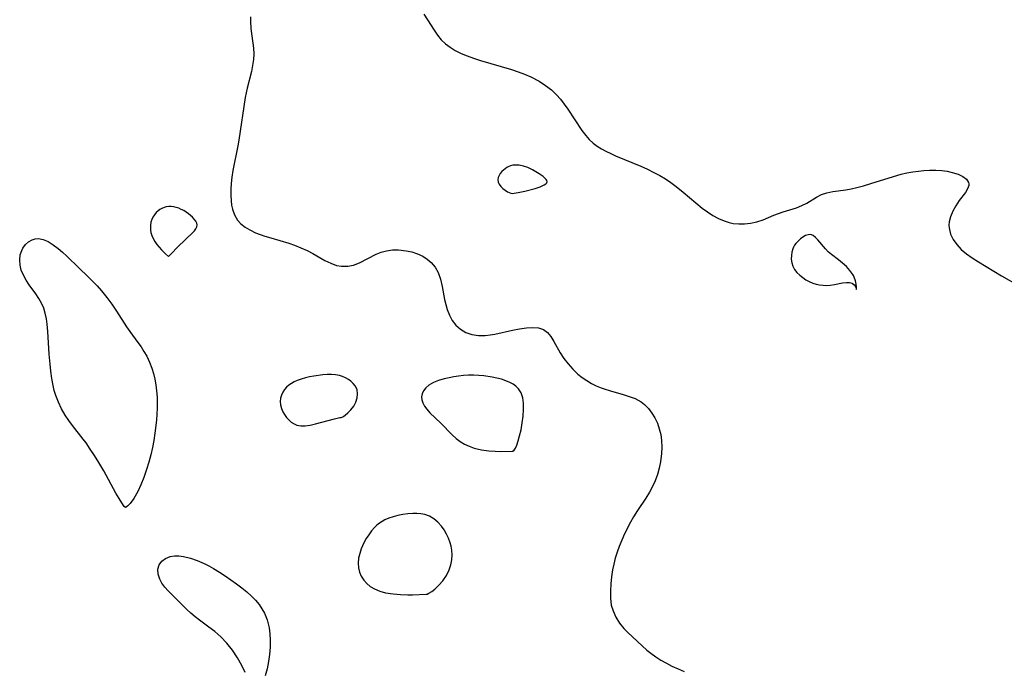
# Model space of a CAD drawing. Header units: metres. Extents: x 1073367 to 1082519, y 1569854 to 1574957.
# Tile 558 of 656: x 1077744 to 1077973, y 1574600 to 1574751. Entities that reach past the tile are written whole.
import ezdxf

# ---------------------------------------------------------------- set-up
doc = ezdxf.new("R2010")
doc.units = ezdxf.units.M
doc.layers.add('CGG_CurvaNivelLidar_v1', color=253, linetype='Continuous', lineweight=30)

msp = doc.modelspace()

# ---------------------------------------------------------------- linework, layer by layer
at = {"layer": 'CGG_CurvaNivelLidar_v1'}
for p, q in [((1077797.6095, 1574752.0807, 68.5), (1077797.5641, 1574750.9818, 68.5)), ((1077837.888, 1574752.7111, 69), (1077838.7682, 1574751.4182, 69)), ((1077838.7682, 1574751.4182, 69), (1077840.2878, 1574749.003, 69)), ((1077797.5641, 1574750.9818, 68.5), (1077797.6582, 1574749.3766, 68.5)), ((1077797.6582, 1574749.3766, 68.5), (1077798.3097, 1574744.8006, 68.5)), ((1077840.2878, 1574749.003, 69), (1077841.0844, 1574747.8501, 69)), ((1077841.0844, 1574747.8501, 69), (1077841.9727, 1574746.7808, 69)), ((1077841.9727, 1574746.7808, 69), (1077842.956, 1574745.8568, 69)), ((1077798.3097, 1574744.8006, 68.5), (1077798.3763, 1574743.486, 68.5)), ((1077842.956, 1574745.8568, 69), (1077844.052, 1574745.0345, 69)), ((1077844.052, 1574745.0345, 69), (1077845.2411, 1574744.3049, 69)), ((1077845.2411, 1574744.3049, 69), (1077846.462, 1574743.683, 69)), ((1077798.2913, 1574742.1656, 68.5), (1077798.0932, 1574740.7893, 68.5)), ((1077798.3763, 1574743.486, 68.5), (1077798.2913, 1574742.1656, 68.5)), ((1077846.462, 1574743.683, 69), (1077847.7412, 1574743.1336, 69)), ((1077847.7412, 1574743.1336, 69), (1077849.6782, 1574742.4346, 69)), ((1077849.6782, 1574742.4346, 69), (1077851.1102, 1574741.9684, 69)), ((1077851.1102, 1574741.9684, 69), (1077858.3082, 1574739.8296, 69)), ((1077798.0932, 1574740.7893, 68.5), (1077797.8136, 1574739.3911, 68.5)), ((1077858.3082, 1574739.8296, 69), (1077859.8547, 1574739.3138, 69)), ((1077797.8136, 1574739.3911, 68.5), (1077796.8465, 1574735.5188, 68.5)), ((1077859.8547, 1574739.3138, 69), (1077861.3705, 1574738.7422, 69)), ((1077861.3705, 1574738.7422, 69), (1077862.8448, 1574738.1034, 69)), ((1077862.8448, 1574738.1034, 69), (1077864.7729, 1574737.0917, 69)), ((1077796.8465, 1574735.5188, 68.5), (1077796.3729, 1574733.3576, 68.5)), ((1077864.7729, 1574737.0917, 69), (1077866.2332, 1574736.152, 69)), ((1077866.2332, 1574736.152, 69), (1077867.5942, 1574735.0951, 69)), ((1077867.5942, 1574735.0951, 69), (1077868.8191, 1574733.9302, 69)), ((1077796.3729, 1574733.3576, 68.5), (1077794.8896, 1574723.4027, 68.5)), ((1077868.8191, 1574733.9302, 69), (1077869.7107, 1574732.9174, 69)), ((1077869.7107, 1574732.9174, 69), (1077870.596, 1574731.7865, 69)), ((1077870.596, 1574731.7865, 69), (1077871.4372, 1574730.6152, 69)), ((1077871.4372, 1574730.6152, 69), (1077874.6966, 1574725.6769, 69)), ((1077874.6966, 1574725.6769, 69), (1077875.6019, 1574724.4612, 69)), ((1077875.6019, 1574724.4612, 69), (1077876.4241, 1574723.5217, 69)), ((1077876.4241, 1574723.5217, 69), (1077877.3252, 1574722.6789, 69)), ((1077794.6549, 1574722.067, 68.5), (1077793.5204, 1574716.3189, 68.5)), ((1077794.8896, 1574723.4027, 68.5), (1077794.6549, 1574722.067, 68.5)), ((1077877.3252, 1574722.6789, 69), (1077878.2388, 1574722.0004, 69)), ((1077878.2388, 1574722.0004, 69), (1077879.2203, 1574721.3943, 69)), ((1077879.2203, 1574721.3943, 69), (1077880.2846, 1574720.819, 69)), ((1077880.2846, 1574720.819, 69), (1077881.3932, 1574720.2783, 69)), ((1077881.3932, 1574720.2783, 69), (1077882.5359, 1574719.7629, 69)), ((1077882.5359, 1574719.7629, 69), (1077888.378, 1574717.3161, 69)), ((1077856.8082, 1574716.7287, 69), (1077856.4193, 1574716.4189, 69)), ((1077857.2241, 1574717.0028, 69), (1077856.8082, 1574716.7287, 69)), ((1077857.6618, 1574717.2363, 69), (1077857.2241, 1574717.0028, 69)), ((1077858.1184, 1574717.4214, 69), (1077857.6618, 1574717.2363, 69)), ((1077858.5927, 1574717.5469, 69), (1077858.1184, 1574717.4214, 69)), ((1077859.082, 1574717.6036, 69), (1077858.5927, 1574717.5469, 69)), ((1077859.5836, 1574717.6021, 69), (1077859.082, 1574717.6036, 69)), ((1077860.0927, 1574717.5541, 69), (1077859.5836, 1574717.6021, 69)), ((1077861.1186, 1574717.3478, 69), (1077860.0927, 1574717.5541, 69)), ((1077862.131, 1574717.0134, 69), (1077861.1186, 1574717.3478, 69)), ((1077863.2267, 1574716.4923, 69), (1077862.131, 1574717.0134, 69)), ((1077888.378, 1574717.3161, 69), (1077889.9289, 1574716.6388, 69)), ((1077793.2822, 1574714.8263, 68.5), (1077793.1082, 1574713.3487, 68.5)), ((1077793.5204, 1574716.3189, 68.5), (1077793.2822, 1574714.8263, 68.5)), ((1077855.2088, 1574714.7223, 69), (1077855.1091, 1574714.2088, 69)), ((1077855.4293, 1574715.1946, 69), (1077855.2088, 1574714.7223, 69)), ((1077855.7175, 1574715.6496, 69), (1077855.4293, 1574715.1946, 69)), ((1077856.0651, 1574716.0754, 69), (1077855.7175, 1574715.6496, 69)), ((1077856.4193, 1574716.4189, 69), (1077856.0651, 1574716.0754, 69)), ((1077864.7629, 1574715.5609, 69), (1077863.2267, 1574716.4923, 69)), ((1077865.6654, 1574714.9113, 69), (1077864.7629, 1574715.5609, 69)), ((1077866.0485, 1574714.5905, 69), (1077865.6654, 1574714.9113, 69)), ((1077866.3604, 1574714.2777, 69), (1077866.0485, 1574714.5905, 69)), ((1077889.9289, 1574716.6388, 69), (1077891.456, 1574715.9091, 69)), ((1077891.456, 1574715.9091, 69), (1077892.8015, 1574715.1811, 69)), ((1077892.8015, 1574715.1811, 69), (1077894.1125, 1574714.3888, 69)), ((1077894.1125, 1574714.3888, 69), (1077895.3876, 1574713.5376, 69)), ((1077941.9517, 1574713.307, 69), (1077947.1598, 1574714.9705, 69)), ((1077947.1598, 1574714.9705, 69), (1077948.939, 1574715.4526, 69)), ((1077948.939, 1574715.4526, 69), (1077950.3147, 1574715.7581, 69)), ((1077950.3147, 1574715.7581, 69), (1077951.695, 1574716.0055, 69)), ((1077951.695, 1574716.0055, 69), (1077952.9865, 1574716.1851, 69)), ((1077952.9865, 1574716.1851, 69), (1077954.2695, 1574716.3143, 69)), ((1077954.2695, 1574716.3143, 69), (1077955.5367, 1574716.3912, 69)), ((1077955.5367, 1574716.3912, 69), (1077957.0279, 1574716.4076, 69)), ((1077957.0279, 1574716.4076, 69), (1077958.4672, 1574716.3247, 69)), ((1077958.4672, 1574716.3247, 69), (1077959.7058, 1574716.1511, 69)), ((1077959.7058, 1574716.1511, 69), (1077960.8689, 1574715.8918, 69)), ((1077960.8689, 1574715.8918, 69), (1077962.202, 1574715.4571, 69)), ((1077962.202, 1574715.4571, 69), (1077963.3294, 1574714.92, 69)), ((1077963.3294, 1574714.92, 69), (1077964.1834, 1574714.2909, 69)), ((1077793.1082, 1574713.3487, 68.5), (1077793.0194, 1574711.9623, 68.5)), ((1077855.1091, 1574714.2088, 69), (1077855.1852, 1574713.6582, 69)), ((1077855.1852, 1574713.6582, 69), (1077855.44, 1574713.124, 69)), ((1077855.44, 1574713.124, 69), (1077855.8363, 1574712.6118, 69)), ((1077855.8363, 1574712.6118, 69), (1077856.3262, 1574712.1425, 69)), ((1077856.3262, 1574712.1425, 69), (1077856.8624, 1574711.7364, 69)), ((1077861.4083, 1574711.5155, 69), (1077863.7969, 1574712.1472, 69)), ((1077863.7969, 1574712.1472, 69), (1077865.0155, 1574712.5591, 69)), ((1077865.0155, 1574712.5591, 69), (1077865.9427, 1574712.9744, 69)), ((1077865.9427, 1574712.9744, 69), (1077866.2978, 1574713.1981, 69)), ((1077866.2978, 1574713.1981, 69), (1077866.5445, 1574713.4373, 69)), ((1077866.5725, 1574713.9779, 69), (1077866.3604, 1574714.2777, 69)), ((1077866.5445, 1574713.4373, 69), (1077866.6454, 1574713.6967, 69)), ((1077866.6454, 1574713.6967, 69), (1077866.5725, 1574713.9779, 69)), ((1077895.3876, 1574713.5376, 69), (1077896.6239, 1574712.631, 69)), ((1077896.6239, 1574712.631, 69), (1077898.2844, 1574711.2808, 69)), ((1077936.0795, 1574711.8561, 69), (1077937.3573, 1574712.0976, 69)), ((1077937.3573, 1574712.0976, 69), (1077938.6604, 1574712.3902, 69)), ((1077938.6604, 1574712.3902, 69), (1077940.1786, 1574712.7818, 69)), ((1077940.1786, 1574712.7818, 69), (1077941.9517, 1574713.307, 69)), ((1077964.1834, 1574714.2909, 69), (1077964.6763, 1574713.5714, 69)), ((1077964.7245, 1574712.8252, 69), (1077964.4308, 1574712.0451, 69)), ((1077964.6763, 1574713.5714, 69), (1077964.7511, 1574713.2232, 69)), ((1077964.7511, 1574713.2232, 69), (1077964.7245, 1574712.8252, 69)), ((1077793.0194, 1574711.9623, 68.5), (1077793.0063, 1574710.6068, 68.5)), ((1077793.0063, 1574710.6068, 68.5), (1077793.0685, 1574709.2952, 68.5)), ((1077856.8624, 1574711.7364, 69), (1077857.3981, 1574711.4113, 69)), ((1077857.3981, 1574711.4113, 69), (1077858.1812, 1574711.0654, 69)), ((1077858.1812, 1574711.0654, 69), (1077858.5, 1574711.0006, 69)), ((1077858.5, 1574711.0006, 69), (1077859.8949, 1574711.1999, 69)), ((1077859.8949, 1574711.1999, 69), (1077861.4083, 1574711.5155, 69)), ((1077898.2844, 1574711.2808, 69), (1077901.19, 1574708.7828, 69)), ((1077927.0565, 1574708.7467, 69), (1077929.2793, 1574710.1496, 69)), ((1077929.2793, 1574710.1496, 69), (1077930.4262, 1574710.743, 69)), ((1077930.4262, 1574710.743, 69), (1077931.6904, 1574711.1458, 69)), ((1077931.6904, 1574711.1458, 69), (1077933.0709, 1574711.4141, 69)), ((1077933.0709, 1574711.4141, 69), (1077936.0795, 1574711.8561, 69)), ((1077963.9037, 1574711.2052, 69), (1077962.4979, 1574709.3296, 69)), ((1077964.4308, 1574712.0451, 69), (1077963.9037, 1574711.2052, 69)), ((1077776.9685, 1574707.4985, 68.5), (1077776.483, 1574707.2282, 68.5)), ((1077777.4795, 1574707.7146, 68.5), (1077776.9685, 1574707.4985, 68.5)), ((1077778.0099, 1574707.8696, 68.5), (1077777.4795, 1574707.7146, 68.5)), ((1077778.555, 1574707.9521, 68.5), (1077778.0099, 1574707.8696, 68.5)), ((1077779.1415, 1574707.9504, 68.5), (1077778.555, 1574707.9521, 68.5)), ((1077779.7345, 1574707.8714, 68.5), (1077779.1415, 1574707.9504, 68.5)), ((1077780.3282, 1574707.7306, 68.5), (1077779.7345, 1574707.8714, 68.5)), ((1077780.917, 1574707.5382, 68.5), (1077780.3282, 1574707.7306, 68.5)), ((1077781.4947, 1574707.2999, 68.5), (1077780.917, 1574707.5382, 68.5)), ((1077793.0685, 1574709.2952, 68.5), (1077793.1803, 1574708.2775, 68.5)), ((1077793.1803, 1574708.2775, 68.5), (1077793.3728, 1574707.3031, 68.5)), ((1077901.19, 1574708.7828, 69), (1077902.6623, 1574707.5971, 69)), ((1077902.6623, 1574707.5971, 69), (1077903.9086, 1574706.6965, 69)), ((1077921.4945, 1574706.6956, 69), (1077924.6014, 1574707.664, 69)), ((1077924.6014, 1574707.664, 69), (1077925.8722, 1574708.1597, 69)), ((1077925.8722, 1574708.1597, 69), (1077927.0565, 1574708.7467, 69)), ((1077961.6862, 1574708.1445, 69), (1077960.966, 1574706.881, 69)), ((1077962.4979, 1574709.3296, 69), (1077961.6862, 1574708.1445, 69)), ((1077774.8992, 1574705.4937, 68.5), (1077774.635, 1574704.9066, 68.5)), ((1077775.228, 1574706.0407, 68.5), (1077774.8992, 1574705.4937, 68.5)), ((1077775.6247, 1574706.5326, 68.5), (1077775.228, 1574706.0407, 68.5)), ((1077776.0314, 1574706.9066, 68.5), (1077775.6247, 1574706.5326, 68.5)), ((1077776.483, 1574707.2282, 68.5), (1077776.0314, 1574706.9066, 68.5)), ((1077782.0541, 1574707.0174, 68.5), (1077781.4947, 1574707.2999, 68.5)), ((1077782.6197, 1574706.6704, 68.5), (1077782.0541, 1574707.0174, 68.5)), ((1077783.1544, 1574706.2859, 68.5), (1077782.6197, 1574706.6704, 68.5)), ((1077783.6545, 1574705.8751, 68.5), (1077783.1544, 1574706.2859, 68.5)), ((1077784.1126, 1574705.4464, 68.5), (1077783.6545, 1574705.8751, 68.5)), ((1077784.5163, 1574705.0062, 68.5), (1077784.1126, 1574705.4464, 68.5)), ((1077793.3728, 1574707.3031, 68.5), (1077793.841, 1574705.9872, 68.5)), ((1077793.841, 1574705.9872, 68.5), (1077794.5519, 1574704.8106, 68.5)), ((1077903.9086, 1574706.6965, 69), (1077905.1839, 1574705.8834, 69)), ((1077905.1839, 1574705.8834, 69), (1077906.4852, 1574705.1751, 69)), ((1077916.906, 1574704.8867, 69), (1077919.3292, 1574705.9137, 69)), ((1077919.3292, 1574705.9137, 69), (1077920.4004, 1574706.3244, 69)), ((1077920.4004, 1574706.3244, 69), (1077921.4945, 1574706.6956, 69)), ((1077960.4155, 1574705.558, 69), (1077960.1432, 1574704.3708, 69)), ((1077960.966, 1574706.881, 69), (1077960.4155, 1574705.558, 69)), ((1077774.321, 1574703.6538, 68.5), (1077774.2919, 1574703.0682, 68.5)), ((1077774.2919, 1574703.0682, 68.5), (1077774.3278, 1574702.4765, 68.5)), ((1077774.4388, 1574704.2906, 68.5), (1077774.321, 1574703.6538, 68.5)), ((1077774.635, 1574704.9066, 68.5), (1077774.4388, 1574704.2906, 68.5)), ((1077784.8471, 1574704.5595, 68.5), (1077784.5163, 1574705.0062, 68.5)), ((1077785.0789, 1574704.1099, 68.5), (1077784.8471, 1574704.5595, 68.5)), ((1077784.8942, 1574702.7652, 68.5), (1077785.1048, 1574703.2118, 68.5)), ((1077785.1754, 1574703.6608, 68.5), (1077785.0789, 1574704.1099, 68.5)), ((1077785.1048, 1574703.2118, 68.5), (1077785.1754, 1574703.6608, 68.5)), ((1077794.5519, 1574704.8106, 68.5), (1077795.365, 1574703.9336, 68.5)), ((1077795.365, 1574703.9336, 68.5), (1077796.3348, 1574703.1712, 68.5)), ((1077796.3348, 1574703.1712, 68.5), (1077797.4287, 1574702.5065, 68.5)), ((1077906.4852, 1574705.1751, 69), (1077907.8107, 1574704.5958, 69)), ((1077907.8107, 1574704.5958, 69), (1077908.9298, 1574704.2348, 69)), ((1077908.9298, 1574704.2348, 69), (1077909.8512, 1574704.0392, 69)), ((1077909.8512, 1574704.0392, 69), (1077911.1963, 1574703.9109, 69)), ((1077911.1963, 1574703.9109, 69), (1077912.5454, 1574703.9381, 69)), ((1077912.5454, 1574703.9381, 69), (1077913.8833, 1574704.094, 69)), ((1077913.8833, 1574704.094, 69), (1077915.4288, 1574704.4197, 69)), ((1077915.4288, 1574704.4197, 69), (1077916.906, 1574704.8867, 69)), ((1077960.1432, 1574704.3708, 69), (1077960.0977, 1574703.5922, 69)), ((1077960.0977, 1574703.5922, 69), (1077960.1331, 1574703.0058, 69)), ((1077960.1331, 1574703.0058, 69), (1077960.4841, 1574701.5326, 69)), ((1077774.3278, 1574702.4765, 68.5), (1077774.423, 1574701.8796, 68.5)), ((1077774.423, 1574701.8796, 68.5), (1077774.616, 1574701.2296, 68.5)), ((1077774.616, 1574701.2296, 68.5), (1077774.9122, 1574700.5378, 68.5)), ((1077780.6699, 1574698.5369, 68.5), (1077784.1891, 1574701.8755, 68.5)), ((1077784.1891, 1574701.8755, 68.5), (1077784.5796, 1574702.3202, 68.5)), ((1077784.5796, 1574702.3202, 68.5), (1077784.8942, 1574702.7652, 68.5)), ((1077797.4287, 1574702.5065, 68.5), (1077798.7643, 1574701.8653, 68.5)), ((1077798.7643, 1574701.8653, 68.5), (1077799.8263, 1574701.4466, 68.5)), ((1077799.8263, 1574701.4466, 68.5), (1077800.9276, 1574701.0681, 68.5)), ((1077800.9276, 1574701.0681, 68.5), (1077802.3128, 1574700.6408, 68.5)), ((1077802.3128, 1574700.6408, 68.5), (1077806.5054, 1574699.3924, 68.5)), ((1077926.1207, 1574700.8514, 69), (1077925.5358, 1574700.4149, 69)), ((1077926.7186, 1574701.1865, 69), (1077926.1207, 1574700.8514, 69)), ((1077927.3137, 1574701.3873, 69), (1077926.7186, 1574701.1865, 69)), ((1077927.8907, 1574701.4105, 69), (1077927.3137, 1574701.3873, 69)), ((1077928.4875, 1574701.1944, 69), (1077927.8907, 1574701.4105, 69)), ((1077929.0576, 1574700.7751, 69), (1077928.4875, 1574701.1944, 69)), ((1077929.614, 1574700.2135, 69), (1077929.0576, 1574700.7751, 69)), ((1077960.4841, 1574701.5326, 69), (1077961.0849, 1574700.2729, 69)), ((1077744.6244, 1574698.2675, 68), (1077745.2143, 1574699.0815, 68)), ((1077745.2143, 1574699.0815, 68), (1077745.947, 1574699.7377, 68)), ((1077745.947, 1574699.7377, 68), (1077746.7832, 1574700.2127, 68)), ((1077746.7832, 1574700.2127, 68), (1077747.4976, 1574700.4385, 68)), ((1077747.4976, 1574700.4385, 68), (1077748.2442, 1574700.5053, 68)), ((1077748.2442, 1574700.5053, 68), (1077749.3536, 1574700.2966, 68)), ((1077749.3536, 1574700.2966, 68), (1077750.4922, 1574699.7922, 68)), ((1077750.4922, 1574699.7922, 68), (1077751.6476, 1574699.067, 68)), ((1077751.6476, 1574699.067, 68), (1077752.8099, 1574698.1806, 68)), ((1077774.9122, 1574700.5378, 68.5), (1077775.3025, 1574699.8363, 68.5)), ((1077775.3025, 1574699.8363, 68.5), (1077775.7807, 1574699.1426, 68.5)), ((1077775.7807, 1574699.1426, 68.5), (1077776.3083, 1574698.487, 68.5)), ((1077776.3083, 1574698.487, 68.5), (1077776.8488, 1574697.886, 68.5)), ((1077779.1062, 1574696.973, 68.5), (1077780.6699, 1574698.5369, 68.5)), ((1077806.5054, 1574699.3924, 68.5), (1077807.8519, 1574698.9273, 68.5)), ((1077807.8519, 1574698.9273, 68.5), (1077809.3271, 1574698.3426, 68.5)), ((1077809.3271, 1574698.3426, 68.5), (1077810.7546, 1574697.6962, 68.5)), ((1077923.9494, 1574698.5022, 69), (1077923.7897, 1574698.1317, 69)), ((1077924.192, 1574698.9273, 69), (1077923.9494, 1574698.5022, 69)), ((1077924.4789, 1574699.3276, 69), (1077924.192, 1574698.9273, 69)), ((1077924.9817, 1574699.9012, 69), (1077924.4789, 1574699.3276, 69)), ((1077925.5358, 1574700.4149, 69), (1077924.9817, 1574699.9012, 69)), ((1077931.3426, 1574698.14, 69), (1077929.614, 1574700.2135, 69)), ((1077961.0849, 1574700.2729, 69), (1077961.9145, 1574699.0816, 69)), ((1077961.9145, 1574699.0816, 69), (1077962.9399, 1574697.9757, 69)), ((1077743.8944, 1574695.5197, 68), (1077744.0353, 1574696.6778, 68)), ((1077744.0353, 1574696.6778, 68), (1077744.3713, 1574697.7515, 68)), ((1077744.3713, 1574697.7515, 68), (1077744.6244, 1574698.2675, 68)), ((1077752.8099, 1574698.1806, 68), (1077753.833, 1574697.3048, 68)), ((1077753.833, 1574697.3048, 68), (1077754.853, 1574696.3695, 68)), ((1077754.853, 1574696.3695, 68), (1077757.7262, 1574693.5882, 68)), ((1077776.8488, 1574697.886, 68.5), (1077777.8268, 1574696.9158, 68.5)), ((1077777.8268, 1574696.9158, 68.5), (1077778.5, 1574696.3082, 68.5)), ((1077778.5, 1574696.3082, 68.5), (1077779.1062, 1574696.973, 68.5)), ((1077810.7546, 1574697.6962, 68.5), (1077812.124, 1574696.9969, 68.5)), ((1077812.124, 1574696.9969, 68.5), (1077814.9108, 1574695.4188, 68.5)), ((1077822.9394, 1574694.8446, 68.5), (1077826.8681, 1574696.8313, 68.5)), ((1077826.8681, 1574696.8313, 68.5), (1077828.0305, 1574697.3081, 68.5)), ((1077828.0305, 1574697.3081, 68.5), (1077829.2253, 1574697.6561, 68.5)), ((1077829.2253, 1574697.6561, 68.5), (1077830.5956, 1574697.8488, 68.5)), ((1077830.5956, 1574697.8488, 68.5), (1077831.9922, 1574697.8613, 68.5)), ((1077831.9922, 1574697.8613, 68.5), (1077833.7838, 1574697.6698, 68.5)), ((1077833.7838, 1574697.6698, 68.5), (1077835.1305, 1574697.3826, 68.5)), ((1077835.1305, 1574697.3826, 68.5), (1077836.431, 1574696.9637, 68.5)), ((1077836.431, 1574696.9637, 68.5), (1077837.6559, 1574696.3983, 68.5)), ((1077837.6559, 1574696.3983, 68.5), (1077838.6936, 1574695.7319, 68.5)), ((1077923.4341, 1574696.5198, 69), (1077923.4166, 1574695.6779, 69)), ((1077923.5591, 1574697.3468, 69), (1077923.4341, 1574696.5198, 69)), ((1077923.7897, 1574698.1317, 69), (1077923.5591, 1574697.3468, 69)), ((1077931.9969, 1574697.4492, 69), (1077931.3426, 1574698.14, 69)), ((1077932.7323, 1574696.802, 69), (1077931.9969, 1574697.4492, 69)), ((1077934.3939, 1574695.5541, 69), (1077932.7323, 1574696.802, 69)), ((1077962.9399, 1574697.9757, 69), (1077964.1594, 1574696.9469, 69)), ((1077964.1594, 1574696.9469, 69), (1077965.5078, 1574695.9926, 69)), ((1077743.9691, 1574694.3181, 68), (1077743.8944, 1574695.5197, 68)), ((1077744.2687, 1574693.1275, 68), (1077743.9691, 1574694.3181, 68)), ((1077814.9108, 1574695.4188, 68.5), (1077816.2677, 1574694.7415, 68.5)), ((1077816.2677, 1574694.7415, 68.5), (1077817.6061, 1574694.2594, 68.5)), ((1077817.6061, 1574694.2594, 68.5), (1077818.7659, 1574694.0443, 68.5)), ((1077818.7659, 1574694.0443, 68.5), (1077820.2078, 1574694.059, 68.5)), ((1077820.2078, 1574694.059, 68.5), (1077821.587, 1574694.3463, 68.5)), ((1077821.587, 1574694.3463, 68.5), (1077822.9394, 1574694.8446, 68.5)), ((1077838.6936, 1574695.7319, 68.5), (1077839.6209, 1574694.9328, 68.5)), ((1077839.6209, 1574694.9328, 68.5), (1077840.5351, 1574693.8474, 68.5)), ((1077840.5351, 1574693.8474, 68.5), (1077841.2464, 1574692.6141, 68.5)), ((1077923.4166, 1574695.6779, 69), (1077923.5185, 1574694.8468, 69)), ((1077923.5185, 1574694.8468, 69), (1077923.7625, 1574694.0527, 69)), ((1077923.7625, 1574694.0527, 69), (1077924.1748, 1574693.3079, 69)), ((1077935.3186, 1574694.8101, 69), (1077934.3939, 1574695.5541, 69)), ((1077936.2258, 1574693.9837, 69), (1077935.3186, 1574694.8101, 69)), ((1077937.0451, 1574693.0891, 69), (1077936.2258, 1574693.9837, 69)), ((1077965.5078, 1574695.9926, 69), (1077966.9407, 1574695.0802, 69)), ((1077966.9407, 1574695.0802, 69), (1077972.3133, 1574691.8624, 69)), ((1077744.7574, 1574691.9466, 68), (1077744.2687, 1574693.1275, 68)), ((1077745.3947, 1574690.7904, 68), (1077744.7574, 1574691.9466, 68)), ((1077757.7262, 1574693.5882, 68), (1077759.7314, 1574691.6951, 68)), ((1077759.7314, 1574691.6951, 68), (1077760.8295, 1574690.6071, 68)), ((1077841.2464, 1574692.6141, 68.5), (1077841.8008, 1574691.0496, 68.5)), ((1077924.1748, 1574693.3079, 69), (1077924.7236, 1574692.6213, 69)), ((1077924.7236, 1574692.6213, 69), (1077925.3742, 1574691.9874, 69)), ((1077925.3742, 1574691.9874, 69), (1077926.1008, 1574691.4055, 69)), ((1077937.7115, 1574692.1433, 69), (1077937.0451, 1574693.0891, 69)), ((1077937.8598, 1574691.879, 69), (1077937.7115, 1574692.1433, 69)), ((1077938.0361, 1574691.5172, 69), (1077937.8598, 1574691.879, 69)), ((1077938.3413, 1574690.6691, 69), (1077938.0361, 1574691.5172, 69)), ((1077972.3133, 1574691.8624, 69), (1077976.4203, 1574689.4726, 69)), ((1077746.1005, 1574689.7269, 68), (1077745.3947, 1574690.7904, 68)), ((1077747.6283, 1574687.6381, 68), (1077746.1005, 1574689.7269, 68)), ((1077760.8295, 1574690.6071, 68), (1077761.9092, 1574689.4776, 68)), ((1077761.9092, 1574689.4776, 68), (1077762.9549, 1574688.3031, 68)), ((1077841.8008, 1574691.0496, 68.5), (1077842.1839, 1574689.3722, 68.5)), ((1077842.1839, 1574689.3722, 68.5), (1077842.7623, 1574686.3022, 68.5)), ((1077926.1008, 1574691.4055, 69), (1077926.825, 1574690.9177, 69)), ((1077926.825, 1574690.9177, 69), (1077927.5903, 1574690.4892, 69)), ((1077927.5903, 1574690.4892, 69), (1077928.3926, 1574690.1365, 69)), ((1077928.3926, 1574690.1365, 69), (1077929.1832, 1574689.8875, 69)), ((1077929.1832, 1574689.8875, 69), (1077929.9939, 1574689.7184, 69)), ((1077929.9939, 1574689.7184, 69), (1077930.8139, 1574689.626, 69)), ((1077930.8139, 1574689.626, 69), (1077931.6327, 1574689.6122, 69)), ((1077931.6327, 1574689.6122, 69), (1077932.4781, 1574689.6775, 69)), ((1077932.4781, 1574689.6775, 69), (1077933.4446, 1574689.8292, 69)), ((1077933.4446, 1574689.8292, 69), (1077935.3553, 1574690.1922, 69)), ((1077935.3553, 1574690.1922, 69), (1077936.2208, 1574690.2914, 69)), ((1077936.2208, 1574690.2914, 69), (1077936.9765, 1574690.269, 69)), ((1077936.9765, 1574690.269, 69), (1077937.5897, 1574690.0901, 69)), ((1077937.5897, 1574690.0901, 69), (1077938.0558, 1574689.7433, 69)), ((1077938.0558, 1574689.7433, 69), (1077938.3557, 1574689.3231, 69)), ((1077938.5098, 1574689.8961, 69), (1077938.3413, 1574690.6691, 69)), ((1077938.3557, 1574689.3231, 69), (1077938.5022, 1574688.932, 69)), ((1077938.574, 1574689.261, 69), (1077938.5098, 1574689.8961, 69)), ((1077938.5636, 1574688.8258, 69), (1077938.574, 1574689.261, 69)), ((1077748.3591, 1574686.5715, 68), (1077747.6283, 1574687.6381, 68)), ((1077762.9549, 1574688.3031, 68), (1077764.1779, 1574686.7902, 68)), ((1077938.5022, 1574688.932, 69), (1077938.5, 1574688.6501, 69)), ((1077938.5, 1574688.6501, 69), (1077938.5636, 1574688.8258, 69)), ((1077748.9966, 1574685.4514, 68), (1077748.3591, 1574686.5715, 68)), ((1077749.4746, 1574684.315, 68), (1077748.9966, 1574685.4514, 68)), ((1077764.1779, 1574686.7902, 68), (1077765.3287, 1574685.2207, 68)), ((1077765.3287, 1574685.2207, 68), (1077766.4086, 1574683.611, 68)), ((1077842.7623, 1574686.3022, 68.5), (1077843.0195, 1574685.1393, 68.5)), ((1077843.0195, 1574685.1393, 68.5), (1077843.3413, 1574684.0088, 68.5)), ((1077749.8421, 1574683.1117, 68), (1077749.4746, 1574684.315, 68)), ((1077750.1214, 1574681.847, 68), (1077749.8421, 1574683.1117, 68)), ((1077766.4086, 1574683.611, 68), (1077768.7272, 1574679.9731, 68)), ((1077843.3413, 1574684.0088, 68.5), (1077843.8706, 1574682.6724, 68.5)), ((1077843.8706, 1574682.6724, 68.5), (1077844.5496, 1574681.4436, 68.5)), ((1077750.3224, 1574680.5405, 68), (1077750.1214, 1574681.847, 68)), ((1077750.4798, 1574678.9068, 68), (1077750.3224, 1574680.5405, 68)), ((1077844.5496, 1574681.4436, 68.5), (1077845.3834, 1574680.3586, 68.5)), ((1077845.3834, 1574680.3586, 68.5), (1077846.4648, 1574679.3875, 68.5)), ((1077750.7733, 1574673.6224, 68), (1077750.4798, 1574678.9068, 68)), ((1077768.7272, 1574679.9731, 68), (1077769.4913, 1574678.8708, 68)), ((1077769.4913, 1574678.8708, 68), (1077771.3892, 1574676.3231, 68)), ((1077846.4648, 1574679.3875, 68.5), (1077847.7012, 1574678.6463, 68.5)), ((1077847.7012, 1574678.6463, 68.5), (1077849.0603, 1574678.1591, 68.5)), ((1077849.0603, 1574678.1591, 68.5), (1077850.6041, 1574677.9387, 68.5)), ((1077850.6041, 1574677.9387, 68.5), (1077852.2179, 1574677.9554, 68.5)), ((1077852.2179, 1574677.9554, 68.5), (1077853.3305, 1574678.0646, 68.5)), ((1077853.3305, 1574678.0646, 68.5), (1077854.4463, 1574678.2434, 68.5)), ((1077854.4463, 1574678.2434, 68.5), (1077858.5501, 1574679.2133, 68.5)), ((1077858.5501, 1574679.2133, 68.5), (1077860.2082, 1574679.4975, 68.5)), ((1077860.2082, 1574679.4975, 68.5), (1077861.8102, 1574679.685, 68.5)), ((1077861.8102, 1574679.685, 68.5), (1077863.2856, 1574679.7891, 68.5)), ((1077863.2856, 1574679.7891, 68.5), (1077864.6268, 1574679.7234, 68.5)), ((1077864.6268, 1574679.7234, 68.5), (1077865.7926, 1574679.3595, 68.5)), ((1077865.7926, 1574679.3595, 68.5), (1077866.6888, 1574678.6686, 68.5)), ((1077866.6888, 1574678.6686, 68.5), (1077867.4608, 1574677.6986, 68.5)), ((1077771.3892, 1574676.3231, 68), (1077772.1218, 1574675.2846, 68)), ((1077867.4608, 1574677.6986, 68.5), (1077868.1729, 1574676.5359, 68.5)), ((1077868.1729, 1574676.5359, 68.5), (1077869.6593, 1574673.9197, 68.5)), ((1077750.9604, 1574671.2763, 68), (1077750.7733, 1574673.6224, 68)), ((1077772.1218, 1574675.2846, 68), (1077772.8118, 1574674.2197, 68)), ((1077772.8118, 1574674.2197, 68), (1077773.4449, 1574673.124, 68)), ((1077773.4449, 1574673.124, 68), (1077774.1088, 1574671.7642, 68)), ((1077869.6593, 1574673.9197, 68.5), (1077870.528, 1574672.6085, 68.5)), ((1077751.1354, 1574669.6025, 68), (1077750.9604, 1574671.2763, 68)), ((1077774.1088, 1574671.7642, 68), (1077774.6554, 1574670.3552, 68)), ((1077870.528, 1574672.6085, 68.5), (1077871.5065, 1574671.3293, 68.5)), ((1077871.5065, 1574671.3293, 68.5), (1077872.5905, 1574670.1085, 68.5)), ((1077751.3626, 1574667.9421, 68), (1077751.1354, 1574669.6025, 68)), ((1077774.6554, 1574670.3552, 68), (1077775.0276, 1574669.0917, 68)), ((1077775.0276, 1574669.0917, 68), (1077775.3181, 1574667.7996, 68)), ((1077814.4334, 1574668.7605, 68.5), (1077812.3372, 1574668.4858, 68.5)), ((1077815.4316, 1574668.8311, 68.5), (1077814.4334, 1574668.7605, 68.5)), ((1077816.4156, 1574668.8476, 68.5), (1077815.4316, 1574668.8311, 68.5)), ((1077817.3765, 1574668.7908, 68.5), (1077816.4156, 1574668.8476, 68.5)), ((1077818.3025, 1574668.6331, 68.5), (1077817.3765, 1574668.7908, 68.5)), ((1077819.0297, 1574668.4077, 68.5), (1077818.3025, 1574668.6331, 68.5)), ((1077847.157, 1574668.6115, 68.5), (1077846.0173, 1574668.4904, 68.5)), ((1077848.3055, 1574668.6788, 68.5), (1077847.157, 1574668.6115, 68.5)), ((1077849.5116, 1574668.6839, 68.5), (1077848.3055, 1574668.6788, 68.5)), ((1077850.7158, 1574668.6289, 68.5), (1077849.5116, 1574668.6839, 68.5)), ((1077851.9116, 1574668.5208, 68.5), (1077850.7158, 1574668.6289, 68.5)), ((1077872.5905, 1574670.1085, 68.5), (1077873.7817, 1574668.9754, 68.5)), ((1077873.7817, 1574668.9754, 68.5), (1077874.786, 1574668.1714, 68.5)), ((1077751.6658, 1574666.3044, 68), (1077751.3626, 1574667.9421, 68)), ((1077751.9509, 1574665.1286, 68), (1077751.6658, 1574666.3044, 68)), ((1077775.3181, 1574667.7996, 68), (1077775.5445, 1574666.4855, 68)), ((1077775.5445, 1574666.4855, 68), (1077775.731, 1574665.0325, 68)), ((1077806.5324, 1574666.3794, 68.5), (1077805.9903, 1574665.9096, 68.5)), ((1077807.1367, 1574666.7952, 68.5), (1077806.5324, 1574666.3794, 68.5)), ((1077807.7907, 1574667.161, 68.5), (1077807.1367, 1574666.7952, 68.5)), ((1077808.4852, 1574667.4778, 68.5), (1077807.7907, 1574667.161, 68.5)), ((1077809.4047, 1574667.8083, 68.5), (1077808.4852, 1574667.4778, 68.5)), ((1077810.3611, 1574668.0782, 68.5), (1077809.4047, 1574667.8083, 68.5)), ((1077811.3418, 1574668.3011, 68.5), (1077810.3611, 1574668.0782, 68.5)), ((1077812.3372, 1574668.4858, 68.5), (1077811.3418, 1574668.3011, 68.5)), ((1077819.7197, 1574668.1027, 68.5), (1077819.0297, 1574668.4077, 68.5)), ((1077820.367, 1574667.7278, 68.5), (1077819.7197, 1574668.1027, 68.5)), ((1077820.9624, 1574667.2889, 68.5), (1077820.367, 1574667.7278, 68.5)), ((1077821.4925, 1574666.7875, 68.5), (1077820.9624, 1574667.2889, 68.5)), ((1077822.0104, 1574666.1229, 68.5), (1077821.4925, 1574666.7875, 68.5)), ((1077839.1054, 1574666.3807, 68.5), (1077838.364, 1574665.7508, 68.5)), ((1077840.1569, 1574666.9808, 68.5), (1077839.1054, 1574666.3807, 68.5)), ((1077841.3601, 1574667.4639, 68.5), (1077840.1569, 1574666.9808, 68.5)), ((1077842.6691, 1574667.8545, 68.5), (1077841.3601, 1574667.4639, 68.5)), ((1077843.7884, 1574668.1153, 68.5), (1077842.6691, 1574667.8545, 68.5)), ((1077844.892, 1574668.3235, 68.5), (1077843.7884, 1574668.1153, 68.5)), ((1077846.0173, 1574668.4904, 68.5), (1077844.892, 1574668.3235, 68.5)), ((1077853.786, 1574668.2451, 68.5), (1077851.9116, 1574668.5208, 68.5)), ((1077854.8891, 1574668.018, 68.5), (1077853.786, 1574668.2451, 68.5)), ((1077855.9561, 1574667.7431, 68.5), (1077854.8891, 1574668.018, 68.5)), ((1077856.9741, 1574667.4122, 68.5), (1077855.9561, 1574667.7431, 68.5)), ((1077857.926, 1574667.013, 68.5), (1077856.9741, 1574667.4122, 68.5)), ((1077858.6801, 1574666.6001, 68.5), (1077857.926, 1574667.013, 68.5)), ((1077859.3524, 1574666.1158, 68.5), (1077858.6801, 1574666.6001, 68.5)), ((1077874.786, 1574668.1714, 68.5), (1077875.8484, 1574667.4388, 68.5)), ((1077875.8484, 1574667.4388, 68.5), (1077876.9591, 1574666.7779, 68.5)), ((1077876.9591, 1574666.7779, 68.5), (1077878.0365, 1574666.2267, 68.5)), ((1077752.2999, 1574663.9754, 68), (1077751.9509, 1574665.1286, 68)), ((1077752.9061, 1574662.4064, 68), (1077752.2999, 1574663.9754, 68)), ((1077775.731, 1574665.0325, 68), (1077775.8474, 1574663.5633, 68)), ((1077804.787, 1574664.0736, 68.5), (1077804.5943, 1574663.3837, 68.5)), ((1077805.0925, 1574664.7314, 68.5), (1077804.787, 1574664.0736, 68.5)), ((1077805.4961, 1574665.3474, 68.5), (1077805.0925, 1574664.7314, 68.5)), ((1077805.9903, 1574665.9096, 68.5), (1077805.4961, 1574665.3474, 68.5)), ((1077822.371, 1574665.3264, 68.5), (1077822.0104, 1574666.1229, 68.5)), ((1077822.5216, 1574664.4, 68.5), (1077822.371, 1574665.3264, 68.5)), ((1077822.4335, 1574663.4046, 68.5), (1077822.5216, 1574664.4, 68.5)), ((1077837.5189, 1574664.3642, 68.5), (1077837.3985, 1574663.6664, 68.5)), ((1077837.8102, 1574665.0267, 68.5), (1077837.5189, 1574664.3642, 68.5)), ((1077838.364, 1574665.7508, 68.5), (1077837.8102, 1574665.0267, 68.5)), ((1077859.9227, 1574665.5494, 68.5), (1077859.3524, 1574666.1158, 68.5)), ((1077860.5309, 1574664.5889, 68.5), (1077859.9227, 1574665.5494, 68.5)), ((1077860.9276, 1574663.4688, 68.5), (1077860.5309, 1574664.5889, 68.5)), ((1077878.0365, 1574666.2267, 68.5), (1077879.146, 1574665.7483, 68.5)), ((1077879.146, 1574665.7483, 68.5), (1077879.8455, 1574665.4915, 68.5)), ((1077879.8455, 1574665.4915, 68.5), (1077881.321, 1574665.0278, 68.5)), ((1077881.321, 1574665.0278, 68.5), (1077884.2789, 1574664.2173, 68.5)), ((1077884.2789, 1574664.2173, 68.5), (1077885.7077, 1574663.7807, 68.5)), ((1077753.6366, 1574660.8906, 68), (1077752.9061, 1574662.4064, 68)), ((1077775.8474, 1574663.5633, 68), (1077775.8834, 1574662.2888, 68)), ((1077775.8834, 1574662.2888, 68), (1077775.867, 1574661.0064, 68)), ((1077804.5943, 1574663.3837, 68.5), (1077804.5277, 1574662.5866, 68.5)), ((1077804.5277, 1574662.5866, 68.5), (1077804.6004, 1574661.7778, 68.5)), ((1077804.6004, 1574661.7778, 68.5), (1077804.7946, 1574660.976, 68.5)), ((1077821.5967, 1574661.4837, 68.5), (1077822.1085, 1574662.4232, 68.5)), ((1077822.1085, 1574662.4232, 68.5), (1077822.4335, 1574663.4046, 68.5)), ((1077837.3985, 1574663.6664, 68.5), (1077837.4578, 1574662.9632, 68.5)), ((1077837.4578, 1574662.9632, 68.5), (1077837.6794, 1574662.2606, 68.5)), ((1077837.6794, 1574662.2606, 68.5), (1077838.0864, 1574661.5057, 68.5)), ((1077861.1074, 1574662.2014, 68.5), (1077860.9276, 1574663.4688, 68.5)), ((1077861.1301, 1574660.7353, 68.5), (1077861.1074, 1574662.2014, 68.5)), ((1077885.7077, 1574663.7807, 68.5), (1077887.0632, 1574663.2608, 68.5)), ((1077887.0632, 1574663.2608, 68.5), (1077887.749, 1574662.9284, 68.5)), ((1077887.749, 1574662.9284, 68.5), (1077888.4599, 1574662.503, 68.5)), ((1077888.4599, 1574662.503, 68.5), (1077889.2317, 1574661.9119, 68.5)), ((1077889.2317, 1574661.9119, 68.5), (1077890.1676, 1574660.9704, 68.5)), ((1077754.4783, 1574659.4297, 68), (1077753.6366, 1574660.8906, 68)), ((1077755.3071, 1574658.1833, 68), (1077754.4783, 1574659.4297, 68)), ((1077775.867, 1574661.0064, 68), (1077775.6967, 1574658.2351, 68)), ((1077804.7946, 1574660.976, 68.5), (1077805.1029, 1574660.2011, 68.5)), ((1077805.1029, 1574660.2011, 68.5), (1077805.4909, 1574659.5183, 68.5)), ((1077805.4909, 1574659.5183, 68.5), (1077805.9595, 1574658.8834, 68.5)), ((1077819.0571, 1574659.0395, 68.5), (1077819.6184, 1574659.4009, 68.5)), ((1077819.6184, 1574659.4009, 68.5), (1077820.2639, 1574659.9196, 68.5)), ((1077820.2639, 1574659.9196, 68.5), (1077820.9607, 1574660.6345, 68.5)), ((1077820.9607, 1574660.6345, 68.5), (1077821.5967, 1574661.4837, 68.5)), ((1077838.0864, 1574661.5057, 68.5), (1077838.6303, 1574660.7689, 68.5)), ((1077838.6303, 1574660.7689, 68.5), (1077839.3529, 1574659.9691, 68.5)), ((1077839.3529, 1574659.9691, 68.5), (1077841.8845, 1574657.5437, 68.5)), ((1077861.0294, 1574659.1817, 68.5), (1077861.1301, 1574660.7353, 68.5)), ((1077890.1676, 1574660.9704, 68.5), (1077890.9857, 1574659.8987, 68.5)), ((1077890.9857, 1574659.8987, 68.5), (1077891.6788, 1574658.7481, 68.5)), ((1077756.194, 1574656.9705, 68), (1077755.3071, 1574658.1833, 68)), ((1077775.6967, 1574658.2351, 68), (1077775.3687, 1574655.227, 68)), ((1077805.9595, 1574658.8834, 68.5), (1077806.4935, 1574658.3049, 68.5)), ((1077806.4935, 1574658.3049, 68.5), (1077807.0829, 1574657.796, 68.5)), ((1077807.0829, 1574657.796, 68.5), (1077807.7223, 1574657.3765, 68.5)), ((1077807.7223, 1574657.3765, 68.5), (1077808.4107, 1574657.0734, 68.5)), ((1077810.3181, 1574656.9309, 68.5), (1077811.486, 1574657.088, 68.5)), ((1077811.486, 1574657.088, 68.5), (1077812.7189, 1574657.3465, 68.5)), ((1077812.7189, 1574657.3465, 68.5), (1077817.1728, 1574658.5439, 68.5)), ((1077817.1728, 1574658.5439, 68.5), (1077818.3578, 1574658.8333, 68.5)), ((1077818.3578, 1574658.8333, 68.5), (1077818.5, 1574658.832, 68.5)), ((1077818.5, 1574658.832, 68.5), (1077818.6583, 1574658.8441, 68.5)), ((1077818.6583, 1574658.8441, 68.5), (1077819.0571, 1574659.0395, 68.5)), ((1077841.8845, 1574657.5437, 68.5), (1077844.526, 1574654.8362, 68.5)), ((1077860.5521, 1574656.0215, 68.5), (1077860.83, 1574657.5863, 68.5)), ((1077860.83, 1574657.5863, 68.5), (1077861.0294, 1574659.1817, 68.5)), ((1077891.6788, 1574658.7481, 68.5), (1077892.2576, 1574657.5142, 68.5)), ((1077892.2576, 1574657.5142, 68.5), (1077892.7076, 1574656.2211, 68.5)), ((1077758.6405, 1574653.8517, 68), (1077756.194, 1574656.9705, 68)), ((1077775.3687, 1574655.227, 68), (1077775.0882, 1574653.4672, 68)), ((1077808.4107, 1574657.0734, 68.5), (1077809.2739, 1574656.9138, 68.5)), ((1077809.2739, 1574656.9138, 68.5), (1077810.3181, 1574656.9309, 68.5)), ((1077844.526, 1574654.8362, 68.5), (1077845.4535, 1574653.9559, 68.5)), ((1077860.2148, 1574654.5582, 68.5), (1077860.5521, 1574656.0215, 68.5)), ((1077892.7076, 1574656.2211, 68.5), (1077893.0328, 1574654.8739, 68.5)), ((1077893.0328, 1574654.8739, 68.5), (1077893.2288, 1574653.4867, 68.5)), ((1077759.3345, 1574652.9221, 68), (1077758.6405, 1574653.8517, 68)), ((1077760.3174, 1574651.5225, 68), (1077759.3345, 1574652.9221, 68)), ((1077775.0882, 1574653.4672, 68), (1077774.765, 1574651.844, 68)), ((1077845.4535, 1574653.9559, 68.5), (1077846.3461, 1574653.273, 68.5)), ((1077846.3461, 1574653.273, 68.5), (1077847.3754, 1574652.6499, 68.5)), ((1077847.3754, 1574652.6499, 68.5), (1077848.4521, 1574652.1495, 68.5)), ((1077859.5317, 1574652.4168, 68.5), (1077859.8805, 1574653.3962, 68.5)), ((1077859.8805, 1574653.3962, 68.5), (1077860.2148, 1574654.5582, 68.5)), ((1077893.2288, 1574653.4867, 68.5), (1077893.291, 1574651.9776, 68.5)), ((1077761.3197, 1574650.0057, 68), (1077760.3174, 1574651.5225, 68)), ((1077774.765, 1574651.844, 68), (1077774.3707, 1574650.1505, 68)), ((1077848.4521, 1574652.1495, 68.5), (1077849.6095, 1574651.7426, 68.5)), ((1077849.6095, 1574651.7426, 68.5), (1077851.3162, 1574651.3328, 68.5)), ((1077851.3162, 1574651.3328, 68.5), (1077853.0301, 1574651.0911, 68.5)), ((1077853.0301, 1574651.0911, 68.5), (1077854.5097, 1574650.9893, 68.5)), ((1077854.5097, 1574650.9893, 68.5), (1077855.8521, 1574650.965, 68.5)), ((1077855.8521, 1574650.965, 68.5), (1077858.5, 1574651.0439, 68.5)), ((1077858.5, 1574651.0439, 68.5), (1077858.6534, 1574651.0069, 68.5)), ((1077858.6534, 1574651.0069, 68.5), (1077858.9109, 1574651.2368, 68.5)), ((1077858.9109, 1574651.2368, 68.5), (1077859.2126, 1574651.7138, 68.5)), ((1077859.2126, 1574651.7138, 68.5), (1077859.5317, 1574652.4168, 68.5)), ((1077893.22, 1574650.4501, 68.5), (1077892.9738, 1574648.5535, 68.5)), ((1077893.291, 1574651.9776, 68.5), (1077893.22, 1574650.4501, 68.5)), ((1077762.3161, 1574648.413, 68), (1077761.3197, 1574650.0057, 68)), ((1077763.4912, 1574646.4177, 68), (1077762.3161, 1574648.413, 68)), ((1077773.9105, 1574648.428, 68), (1077773.3998, 1574646.7413, 68)), ((1077774.3707, 1574650.1505, 68), (1077773.9105, 1574648.428, 68)), ((1077892.9738, 1574648.5535, 68.5), (1077892.6623, 1574647.0474, 68.5)), ((1077766.2796, 1574641.271, 68), (1077763.4912, 1574646.4177, 68)), ((1077773.3998, 1574646.7413, 68), (1077772.7786, 1574644.9168, 68)), ((1077892.6623, 1574647.0474, 68.5), (1077892.2503, 1574645.5604, 68.5)), ((1077772.7786, 1574644.9168, 68), (1077772.11, 1574643.2069, 68)), ((1077891.7327, 1574644.1042, 68.5), (1077891.142, 1574642.7707, 68.5)), ((1077892.2503, 1574645.5604, 68.5), (1077891.7327, 1574644.1042, 68.5)), ((1077767.0075, 1574639.9915, 68), (1077766.2796, 1574641.271, 68)), ((1077771.4012, 1574641.6647, 68), (1077770.4811, 1574640.0352, 68)), ((1077772.11, 1574643.2069, 68), (1077771.4012, 1574641.6647, 68)), ((1077890.457, 1574641.4802, 68.5), (1077889.5696, 1574640.0523, 68.5)), ((1077891.142, 1574642.7707, 68.5), (1077890.457, 1574641.4802, 68.5)), ((1077767.6344, 1574638.9823, 68), (1077767.0075, 1574639.9915, 68)), ((1077768.2227, 1574638.1711, 68), (1077767.6344, 1574638.9823, 68)), ((1077769.6117, 1574638.832, 68), (1077769.09, 1574638.2754, 68)), ((1077770.4811, 1574640.0352, 68), (1077769.6117, 1574638.832, 68)), ((1077889.5696, 1574640.0523, 68.5), (1077887.6231, 1574637.2037, 68.5)), ((1077768.5, 1574637.929, 68), (1077768.2227, 1574638.1711, 68)), ((1077768.7027, 1574637.9699, 68), (1077768.5, 1574637.929, 68)), ((1077769.09, 1574638.2754, 68), (1077768.7027, 1574637.9699, 68)), ((1077835.3455, 1574636.5273, 68.5), (1077834.1965, 1574636.4407, 68.5)), ((1077836.2981, 1574636.5312, 68.5), (1077835.3455, 1574636.5273, 68.5)), ((1077837.2291, 1574636.4572, 68.5), (1077836.2981, 1574636.5312, 68.5)), ((1077887.6231, 1574637.2037, 68.5), (1077886.6716, 1574635.7199, 68.5)), ((1077827.5799, 1574634.2533, 68.5), (1077827.003, 1574633.7779, 68.5)), ((1077828.1892, 1574634.6556, 68.5), (1077827.5799, 1574634.2533, 68.5)), ((1077828.8393, 1574635.0041, 68.5), (1077828.1892, 1574634.6556, 68.5)), ((1077829.7846, 1574635.4117, 68.5), (1077828.8393, 1574635.0041, 68.5)), ((1077830.7753, 1574635.749, 68.5), (1077829.7846, 1574635.4117, 68.5)), ((1077831.8978, 1574636.048, 68.5), (1077830.7753, 1574635.749, 68.5)), ((1077833.0428, 1574636.2786, 68.5), (1077831.8978, 1574636.048, 68.5)), ((1077834.1965, 1574636.4407, 68.5), (1077833.0428, 1574636.2786, 68.5)), ((1077838.1287, 1574636.2858, 68.5), (1077837.2291, 1574636.4572, 68.5)), ((1077839.25, 1574635.8824, 68.5), (1077838.1287, 1574636.2858, 68.5)), ((1077840.2746, 1574635.2838, 68.5), (1077839.25, 1574635.8824, 68.5)), ((1077841.1914, 1574634.4936, 68.5), (1077840.2746, 1574635.2838, 68.5)), ((1077842.0011, 1574633.5576, 68.5), (1077841.1914, 1574634.4936, 68.5)), ((1077885.9839, 1574634.5123, 68.5), (1077884.6225, 1574631.8143, 68.5)), ((1077886.6716, 1574635.7199, 68.5), (1077885.9839, 1574634.5123, 68.5)), ((1077825.7634, 1574632.444, 68.5), (1077825.1124, 1574631.5771, 68.5)), ((1077826.4649, 1574633.2485, 68.5), (1077825.7634, 1574632.444, 68.5)), ((1077827.003, 1574633.7779, 68.5), (1077826.4649, 1574633.2485, 68.5)), ((1077842.6132, 1574632.6788, 68.5), (1077842.0011, 1574633.5576, 68.5)), ((1077843.1573, 1574631.7398, 68.5), (1077842.6132, 1574632.6788, 68.5)), ((1077823.9794, 1574629.7056, 68.5), (1077823.3574, 1574628.3109, 68.5)), ((1077824.5151, 1574630.6611, 68.5), (1077823.9794, 1574629.7056, 68.5)), ((1077825.1124, 1574631.5771, 68.5), (1077824.5151, 1574630.6611, 68.5)), ((1077843.6275, 1574630.7524, 68.5), (1077843.1573, 1574631.7398, 68.5)), ((1077844.0116, 1574629.7252, 68.5), (1077843.6275, 1574630.7524, 68.5)), ((1077844.2481, 1574628.8797, 68.5), (1077844.0116, 1574629.7252, 68.5)), ((1077883.9518, 1574630.3283, 68.5), (1077883.3457, 1574628.8175, 68.5)), ((1077884.6225, 1574631.8143, 68.5), (1077883.9518, 1574630.3283, 68.5)), ((1077823.3574, 1574628.3109, 68.5), (1077822.9967, 1574627.204, 68.5)), ((1077844.4243, 1574628.0116, 68.5), (1077844.2481, 1574628.8797, 68.5)), ((1077844.5099, 1574626.927, 68.5), (1077844.4243, 1574628.0116, 68.5)), ((1077882.8828, 1574627.481, 68.5), (1077882.4718, 1574626.118, 68.5)), ((1077883.3457, 1574628.8175, 68.5), (1077882.8828, 1574627.481, 68.5)), ((1077776.3506, 1574624.5664, 68), (1077776.9602, 1574625.4298, 68)), ((1077776.9602, 1574625.4298, 68), (1077777.8353, 1574626.073, 68)), ((1077777.8353, 1574626.073, 68), (1077778.9235, 1574626.487, 68)), ((1077778.9235, 1574626.487, 68), (1077779.8924, 1574626.6408, 68)), ((1077779.8924, 1574626.6408, 68), (1077780.9323, 1574626.6525, 68)), ((1077780.9323, 1574626.6525, 68), (1077782.0207, 1574626.5317, 68)), ((1077782.0207, 1574626.5317, 68), (1077783.601, 1574626.1554, 68)), ((1077783.601, 1574626.1554, 68), (1077785.212, 1574625.5875, 68)), ((1077785.212, 1574625.5875, 68), (1077786.8332, 1574624.8744, 68)), ((1077822.7494, 1574626.0888, 68.5), (1077822.6365, 1574624.9816, 68.5)), ((1077822.9967, 1574627.204, 68.5), (1077822.7494, 1574626.0888, 68.5)), ((1077844.2351, 1574624.5707, 68.5), (1077844.4514, 1574625.7657, 68.5)), ((1077844.4514, 1574625.7657, 68.5), (1077844.5099, 1574626.927, 68.5)), ((1077882.4718, 1574626.118, 68.5), (1077882.1205, 1574624.7469, 68.5)), ((1077776.0549, 1574623.5502, 68), (1077776.3506, 1574624.5664, 68)), ((1077776.1017, 1574622.4156, 68), (1077776.0549, 1574623.5502, 68)), ((1077786.8332, 1574624.8744, 68), (1077787.9037, 1574624.3357, 68)), ((1077787.9037, 1574624.3357, 68), (1077789.0202, 1574623.7092, 68)), ((1077789.0202, 1574623.7092, 68), (1077790.3783, 1574622.8714, 68)), ((1077790.3783, 1574622.8714, 68), (1077791.719, 1574621.9827, 68)), ((1077822.6365, 1574624.9816, 68.5), (1077822.6913, 1574623.8996, 68.5)), ((1077822.6913, 1574623.8996, 68.5), (1077822.9396, 1574622.8767, 68.5)), ((1077822.9396, 1574622.8767, 68.5), (1077823.3612, 1574621.9065, 68.5)), ((1077843.1873, 1574622.0623, 68.5), (1077843.8487, 1574623.384, 68.5)), ((1077843.8487, 1574623.384, 68.5), (1077844.2351, 1574624.5707, 68.5)), ((1077881.8373, 1574623.3723, 68.5), (1077881.5979, 1574621.7575, 68.5)), ((1077882.1205, 1574624.7469, 68.5), (1077881.8373, 1574623.3723, 68.5)), ((1077776.4681, 1574621.2463, 68), (1077776.1017, 1574622.4156, 68)), ((1077776.9738, 1574620.3047, 68), (1077776.4681, 1574621.2463, 68)), ((1077791.719, 1574621.9827, 68), (1077794.3454, 1574620.1146, 68)), ((1077823.3612, 1574621.9065, 68.5), (1077823.9329, 1574621.0025, 68.5)), ((1077823.9329, 1574621.0025, 68.5), (1077824.6428, 1574620.1848, 68.5)), ((1077841.4426, 1574619.7977, 68.5), (1077842.36, 1574620.8525, 68.5)), ((1077842.36, 1574620.8525, 68.5), (1077843.1873, 1574622.0623, 68.5)), ((1077881.5979, 1574621.7575, 68.5), (1077881.4352, 1574620.1563, 68.5)), ((1077777.6288, 1574619.3843, 68), (1077776.9738, 1574620.3047, 68)), ((1077778.3994, 1574618.4913, 68), (1077777.6288, 1574619.3843, 68)), ((1077782.7583, 1574614.1839, 68), (1077778.3994, 1574618.4913, 68)), ((1077794.3454, 1574620.1146, 68), (1077795.5487, 1574619.2107, 68)), ((1077795.5487, 1574619.2107, 68), (1077796.7121, 1574618.2807, 68)), ((1077796.7121, 1574618.2807, 68), (1077797.8124, 1574617.3057, 68)), ((1077824.6428, 1574620.1848, 68.5), (1077825.4265, 1574619.5272, 68.5)), ((1077825.4265, 1574619.5272, 68.5), (1077826.438, 1574618.9473, 68.5)), ((1077826.438, 1574618.9473, 68.5), (1077827.6506, 1574618.4594, 68.5)), ((1077827.6506, 1574618.4594, 68.5), (1077829.0113, 1574618.0811, 68.5)), ((1077839.1126, 1574617.975, 68.5), (1077839.75, 1574618.367, 68.5)), ((1077839.75, 1574618.367, 68.5), (1077840.5119, 1574618.9379, 68.5)), ((1077840.5119, 1574618.9379, 68.5), (1077841.4426, 1574619.7977, 68.5)), ((1077881.4352, 1574620.1563, 68.5), (1077881.3284, 1574618.4615, 68.5)), ((1077881.3284, 1574618.4615, 68.5), (1077881.3395, 1574616.8081, 68.5)), ((1077797.8124, 1574617.3057, 68), (1077798.7532, 1574616.345, 68)), ((1077798.7532, 1574616.345, 68), (1077799.5997, 1574615.3202, 68)), ((1077829.0113, 1574618.0811, 68.5), (1077830.7483, 1574617.7849, 68.5)), ((1077830.7483, 1574617.7849, 68.5), (1077832.5197, 1574617.6305, 68.5)), ((1077832.5197, 1574617.6305, 68.5), (1077834.2273, 1574617.584, 68.5)), ((1077834.2273, 1574617.584, 68.5), (1077835.2682, 1574617.5957, 68.5)), ((1077835.2682, 1574617.5957, 68.5), (1077838.5, 1574617.7545, 68.5)), ((1077838.5, 1574617.7545, 68.5), (1077838.6719, 1574617.7664, 68.5)), ((1077838.6719, 1574617.7664, 68.5), (1077839.1126, 1574617.975, 68.5)), ((1077881.3395, 1574616.8081, 68.5), (1077881.5411, 1574615.2096, 68.5)), ((1077783.7147, 1574613.3147, 68), (1077782.7583, 1574614.1839, 68)), ((1077799.5997, 1574615.3202, 68), (1077800.2681, 1574614.3343, 68)), ((1077800.2681, 1574614.3343, 68), (1077800.8381, 1574613.294, 68)), ((1077881.5411, 1574615.2096, 68.5), (1077881.9379, 1574613.8307, 68.5)), ((1077881.9379, 1574613.8307, 68.5), (1077882.5901, 1574612.3807, 68.5)), ((1077784.7169, 1574612.4722, 68), (1077783.7147, 1574613.3147, 68)), ((1077785.7569, 1574611.6598, 68), (1077784.7169, 1574612.4722, 68)), ((1077787.9357, 1574610.0915, 68), (1077785.7569, 1574611.6598, 68)), ((1077800.8381, 1574613.294, 68), (1077801.4713, 1574611.7379, 68)), ((1077801.4713, 1574611.7379, 68), (1077801.9017, 1574609.9267, 68)), ((1077882.5901, 1574612.3807, 68.5), (1077883.4289, 1574611.018, 68.5)), ((1077789.2978, 1574609.0581, 68), (1077787.9357, 1574610.0915, 68)), ((1077790.7145, 1574607.8062, 68), (1077789.2978, 1574609.0581, 68)), ((1077801.9017, 1574609.9267, 68), (1077802.0819, 1574608.5274, 68)), ((1077883.4289, 1574611.018, 68.5), (1077884.4287, 1574609.759, 68.5)), ((1077884.4287, 1574609.759, 68.5), (1077885.3829, 1574608.7818, 68.5)), ((1077792.0971, 1574606.3455, 68), (1077790.7145, 1574607.8062, 68)), ((1077802.0819, 1574608.5274, 68), (1077802.1666, 1574607.0472, 68)), ((1077802.1666, 1574607.0472, 68), (1077802.1504, 1574605.3947, 68)), ((1077885.3829, 1574608.7818, 68.5), (1077889.8196, 1574604.7444, 68.5)), ((1077793.3888, 1574604.6785, 68), (1077792.0971, 1574606.3455, 68)), ((1077794.5463, 1574602.9004, 68), (1077793.3888, 1574604.6785, 68)), ((1077802.1504, 1574605.3947, 68), (1077802.0286, 1574603.7325, 68)), ((1077889.8196, 1574604.7444, 68.5), (1077890.7351, 1574603.9939, 68.5)), ((1077795.5587, 1574601.101, 68), (1077794.5463, 1574602.9004, 68)), ((1077802.0286, 1574603.7325, 68), (1077801.8091, 1574602.1044, 68)), ((1077890.7351, 1574603.9939, 68.5), (1077891.8807, 1574603.1589, 68.5)), ((1077891.8807, 1574603.1589, 68.5), (1077893.0864, 1574602.3795, 68.5)), ((1077893.0864, 1574602.3795, 68.5), (1077894.3422, 1574601.6532, 68.5)), ((1077796.3584, 1574599.5061, 68), (1077795.5587, 1574601.101, 68)), ((1077801.4465, 1574600.336, 68), (1077800.9735, 1574598.731, 68)), ((1077801.8091, 1574602.1044, 68), (1077801.4465, 1574600.336, 68)), ((1077894.3422, 1574601.6532, 68.5), (1077895.6411, 1574600.9799, 68.5)), ((1077895.6411, 1574600.9799, 68.5), (1077897.0544, 1574600.3266, 68.5)), ((1077897.0544, 1574600.3266, 68.5), (1077898.5012, 1574599.7286, 68.5))]:
    msp.add_line(p, q, dxfattribs=at)

doc.saveas('drawing.dxf')
